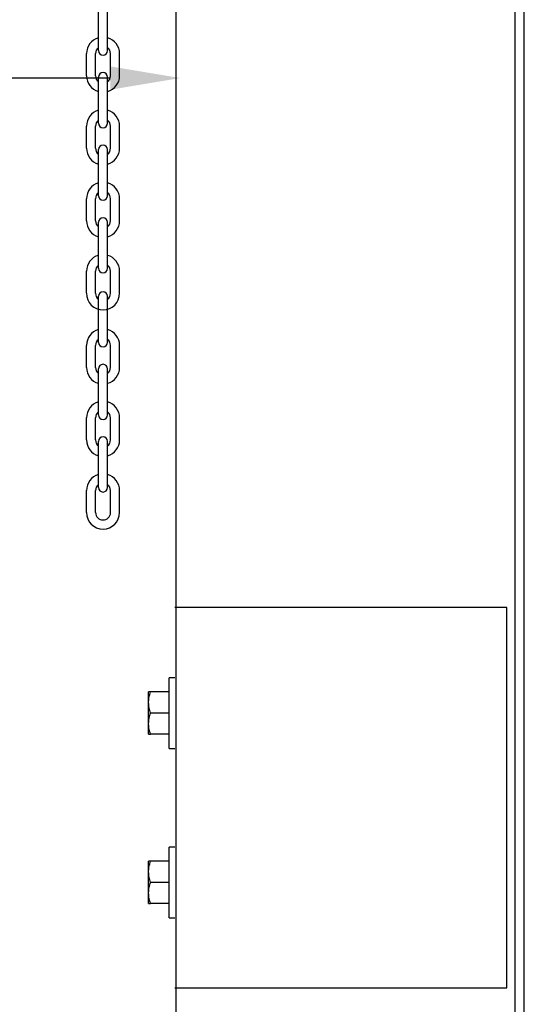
# Model space of a CAD drawing. Header units: inches. Extents: x 144.9 to 238.4, y 214.8 to 247.7.
# Tile 352 of 411: x 202.13 to 202.688, y 241.596 to 242.687. Entities that reach past the tile are written whole.
import ezdxf

# ---------------------------------------------------------------- set-up
doc = ezdxf.new("R2010")
doc.units = ezdxf.units.IN
doc.header["$LTSCALE"] = 0.25
doc.header["$MEASUREMENT"] = 0
doc.layers.add('ANNOTATIONS', color=1, linetype='Continuous')
doc.layers.add('MOTOR LH', color=7, linetype='Continuous')

msp = doc.modelspace()

# ---------------------------------------------------------------- linework, layer by layer
at = {"layer": 'ANNOTATIONS'}
msp.add_line((202.23013, 242.622), (201.99809, 242.622), dxfattribs=at)
msp.add_solid([(202.23013, 242.60906), (202.23013, 242.63495), (202.30779, 242.622)], dxfattribs=at)
at = {"layer": 'MOTOR LH'}
for p, q in [((202.67811, 239.9945), (202.67811, 243.95811)), ((202.68838, 240.6158), (202.68838, 243.84038)), ((202.30311, 239.9945), (202.30311, 243.75255)), ((202.21719, 242.65233), (202.21719, 242.70336)), ((202.22721, 242.65233), (202.22721, 242.70336)), ((202.20389, 242.62461), (202.20389, 242.64903)), ((202.2139, 242.62461), (202.2139, 242.64903)), ((202.2305, 242.62461), (202.2305, 242.64903)), ((202.24051, 242.62461), (202.24051, 242.64903)), ((202.21719, 242.57199), (202.21719, 242.62303)), ((202.22721, 242.57199), (202.22721, 242.62303)), ((202.20389, 242.54427), (202.20389, 242.56869)), ((202.2139, 242.54427), (202.2139, 242.56869)), ((202.2305, 242.54427), (202.2305, 242.56869)), ((202.24051, 242.54427), (202.24051, 242.56869)), ((202.21719, 242.49165), (202.21719, 242.54269)), ((202.22721, 242.49165), (202.22721, 242.54269)), ((202.20389, 242.46393), (202.20389, 242.48835)), ((202.2139, 242.46393), (202.2139, 242.48835)), ((202.2305, 242.46393), (202.2305, 242.48835)), ((202.24051, 242.46393), (202.24051, 242.48835)), ((202.21719, 242.41131), (202.21719, 242.46235)), ((202.22721, 242.41131), (202.22721, 242.46235)), ((202.20389, 242.3836), (202.20389, 242.40801)), ((202.2139, 242.3836), (202.2139, 242.40801)), ((202.2305, 242.3836), (202.2305, 242.40801)), ((202.24051, 242.3836), (202.24051, 242.40801)), ((202.21719, 242.32926), (202.21719, 242.3803)), ((202.22721, 242.32926), (202.22721, 242.3803)), ((202.20389, 242.30155), (202.20389, 242.32597)), ((202.2139, 242.30155), (202.2139, 242.32597)), ((202.2305, 242.30155), (202.2305, 242.32597)), ((202.24051, 242.30155), (202.24051, 242.32597)), ((202.21719, 242.24892), (202.21719, 242.29996)), ((202.22721, 242.24892), (202.22721, 242.29996)), ((202.20389, 242.22121), (202.20389, 242.24563)), ((202.2139, 242.22121), (202.2139, 242.24563)), ((202.2305, 242.22121), (202.2305, 242.24563)), ((202.24051, 242.22121), (202.24051, 242.24563)), ((202.21719, 242.16858), (202.21719, 242.21962)), ((202.22721, 242.16858), (202.22721, 242.21962)), ((202.20389, 242.14087), (202.20389, 242.16529)), ((202.2139, 242.14087), (202.2139, 242.16529)), ((202.2305, 242.14087), (202.2305, 242.16529)), ((202.24051, 242.14087), (202.24051, 242.16529)), ((202.66919, 242.03558), (202.30166, 242.03558)), ((202.66919, 241.61438), (202.66919, 242.03558)), ((202.30166, 241.95779), (202.29541, 241.95779)), ((202.29541, 241.87966), (202.29541, 241.95779)), ((202.27266, 241.89529), (202.27266, 241.94216)), ((202.29541, 241.94216), (202.27476, 241.94216)), ((202.29541, 241.91873), (202.27476, 241.91873)), ((202.29541, 241.89529), (202.27476, 241.89529)), ((202.29541, 241.87966), (202.30166, 241.87966)), ((202.30166, 241.77029), (202.29541, 241.77029)), ((202.29541, 241.69216), (202.29541, 241.77029)), ((202.27266, 241.70779), (202.27266, 241.75466)), ((202.29541, 241.75466), (202.27476, 241.75466)), ((202.29541, 241.73123), (202.27476, 241.73123)), ((202.29541, 241.70779), (202.27476, 241.70779)), ((202.29541, 241.69216), (202.30166, 241.69216)), ((202.30166, 241.61438), (202.66919, 241.61438))]:
    msp.add_line(p, q, dxfattribs=at)
at = {"layer": 'MOTOR LH', "ltscale": 0.25}
msp.add_line((202.66919, 241.80203), (202.66919, 241.84792), dxfattribs=at)
at = {"layer": 'MOTOR LH'}
for centre, radius, start, end in [((202.2222, 242.64903), 0.01831, 105.86272, 180), ((202.2222, 242.64903), 0.01831, 0, 74.13728), ((202.2222, 242.64903), 0.0083, 127.08084, 180), ((202.2222, 242.65233), 0.00501, 180, 0), ((202.2222, 242.64903), 0.0083, 0, 52.91916), ((202.2222, 242.62461), 0.01831, 180, 254.13728), ((202.2222, 242.62461), 0.0083, 180, 232.91916), ((202.2222, 242.62303), 0.00501, 0, 180), ((202.2222, 242.62461), 0.01831, 285.86272, 0), ((202.2222, 242.62461), 0.0083, 307.08084, 0), ((202.2222, 242.56869), 0.01831, 105.86272, 180), ((202.2222, 242.56869), 0.01831, 0, 74.13728), ((202.2222, 242.56869), 0.0083, 127.08084, 180), ((202.2222, 242.56869), 0.0083, 0, 52.91916), ((202.2222, 242.57199), 0.00501, 180, 0), ((202.2222, 242.54427), 0.01831, 180, 254.13728), ((202.2222, 242.54427), 0.0083, 180, 232.91916), ((202.2222, 242.54269), 0.00501, 0, 180), ((202.2222, 242.54427), 0.01831, 285.86272, 0), ((202.2222, 242.54427), 0.0083, 307.08084, 0), ((202.2222, 242.48835), 0.01831, 105.86272, 180), ((202.2222, 242.48835), 0.01831, 0, 74.13728), ((202.2222, 242.48835), 0.0083, 127.08084, 180), ((202.2222, 242.49165), 0.00501, 180, 0), ((202.2222, 242.48835), 0.0083, 0, 52.91916), ((202.2222, 242.46235), 0.00501, 0, 180), ((202.2222, 242.46393), 0.01831, 180, 254.13728), ((202.2222, 242.46393), 0.0083, 180, 232.91916), ((202.2222, 242.46393), 0.01831, 285.86272, 0), ((202.2222, 242.46393), 0.0083, 307.08084, 0), ((202.2222, 242.40801), 0.01831, 105.86272, 180), ((202.2222, 242.40801), 0.01831, 0, 74.13728), ((202.2222, 242.40801), 0.0083, 127.08084, 180), ((202.2222, 242.41131), 0.00501, 180, 0), ((202.2222, 242.40801), 0.0083, 0, 52.91916), ((202.2222, 242.3836), 0.01831, 180, 0), ((202.2222, 242.3836), 0.0083, 180, 232.91916), ((202.2222, 242.3803), 0.00501, 0, 180), ((202.2222, 242.3836), 0.0083, 307.08084, 0), ((202.2222, 242.32597), 0.01831, 105.86272, 180), ((202.2222, 242.32597), 0.01831, 0, 74.13728), ((202.2222, 242.32597), 0.0083, 127.08084, 180), ((202.2222, 242.32926), 0.00501, 180, 0), ((202.2222, 242.32597), 0.0083, 0, 52.91916), ((202.2222, 242.29996), 0.00501, 0, 180), ((202.2222, 242.30155), 0.01831, 180, 254.13728), ((202.2222, 242.30155), 0.0083, 180, 232.91916), ((202.2222, 242.30155), 0.01831, 285.86272, 0), ((202.2222, 242.30155), 0.0083, 307.08084, 0), ((202.2222, 242.24563), 0.01831, 105.86272, 180), ((202.2222, 242.24563), 0.01831, 0, 74.13728), ((202.2222, 242.24563), 0.0083, 127.08084, 180), ((202.2222, 242.24892), 0.00501, 180, 0), ((202.2222, 242.24563), 0.0083, 0, 52.91916), ((202.2222, 242.22121), 0.01831, 180, 254.13728), ((202.2222, 242.22121), 0.0083, 180, 232.91916), ((202.2222, 242.21962), 0.00501, 0, 180), ((202.2222, 242.22121), 0.01831, 285.86272, 0), ((202.2222, 242.22121), 0.0083, 307.08084, 0), ((202.2222, 242.16529), 0.01831, 105.86272, 180), ((202.2222, 242.16529), 0.01831, 0, 74.13728), ((202.2222, 242.16529), 0.0083, 127.08084, 180), ((202.2222, 242.16529), 0.0083, 0, 52.91916), ((202.2222, 242.16858), 0.00501, 180, 0), ((202.2222, 242.14087), 0.01831, 180, 0), ((202.2222, 242.14087), 0.0083, 180, 0)]:
    msp.add_arc(centre, radius, start, end, dxfattribs=at)
for points, knots in [([(202.27266, 241.93045), (202.27267, 241.93072), (202.27268, 241.93283), (202.27314, 241.93679), (202.27421, 241.94036), (202.27476, 241.94216)], [0, 0, 0, 0, 0.0700919, 0.5307854, 1, 1, 1, 1]), ([(202.27476, 241.94216), (202.27391, 241.94216), (202.2728, 241.94216), (202.27269, 241.94216), (202.27266, 241.94216)], [0, 0, 0, 0, 0.75369373, 1, 1, 1, 1]), ([(202.27476, 241.91873), (202.27417, 241.92063), (202.27299, 241.92447), (202.27277, 241.92844), (202.27266, 241.93045)], [0, 0, 0, 0, 0.495458, 1, 1, 1, 1]), ([(202.27266, 241.90701), (202.27267, 241.90729), (202.27268, 241.90939), (202.27314, 241.91336), (202.27421, 241.91693), (202.27476, 241.91873)], [0, 0, 0, 0, 0.0700919, 0.5307854, 1, 1, 1, 1]), ([(202.27476, 241.89529), (202.27417, 241.89719), (202.27299, 241.90103), (202.27277, 241.905), (202.27266, 241.90701)], [0, 0, 0, 0, 0.495458, 1, 1, 1, 1]), ([(202.27266, 241.89529), (202.27269, 241.89529), (202.2728, 241.89529), (202.27391, 241.89529), (202.27476, 241.89529)], [0, 0, 0, 0, 0.24630627, 1, 1, 1, 1]), ([(202.27266, 241.74295), (202.27267, 241.74322), (202.27268, 241.74533), (202.27314, 241.74929), (202.27421, 241.75286), (202.27476, 241.75466)], [0, 0, 0, 0, 0.0700919, 0.5307854, 1, 1, 1, 1]), ([(202.27476, 241.75466), (202.27391, 241.75466), (202.2728, 241.75466), (202.27269, 241.75466), (202.27266, 241.75466)], [0, 0, 0, 0, 0.75369373, 1, 1, 1, 1]), ([(202.27476, 241.73123), (202.27417, 241.73313), (202.27299, 241.73697), (202.27277, 241.74094), (202.27266, 241.74295)], [0, 0, 0, 0, 0.495458, 1, 1, 1, 1]), ([(202.27266, 241.71951), (202.27267, 241.71979), (202.27268, 241.72189), (202.27314, 241.72586), (202.27421, 241.72943), (202.27476, 241.73123)], [0, 0, 0, 0, 0.0700919, 0.5307854, 1, 1, 1, 1]), ([(202.27476, 241.70779), (202.27417, 241.70969), (202.27299, 241.71353), (202.27277, 241.7175), (202.27266, 241.71951)], [0, 0, 0, 0, 0.495458, 1, 1, 1, 1]), ([(202.27266, 241.70779), (202.27269, 241.70779), (202.2728, 241.70779), (202.27391, 241.70779), (202.27476, 241.70779)], [0, 0, 0, 0, 0.24630627, 1, 1, 1, 1])]:
    msp.add_open_spline(points, degree=3, knots=knots, dxfattribs=at)

doc.saveas('drawing.dxf')
